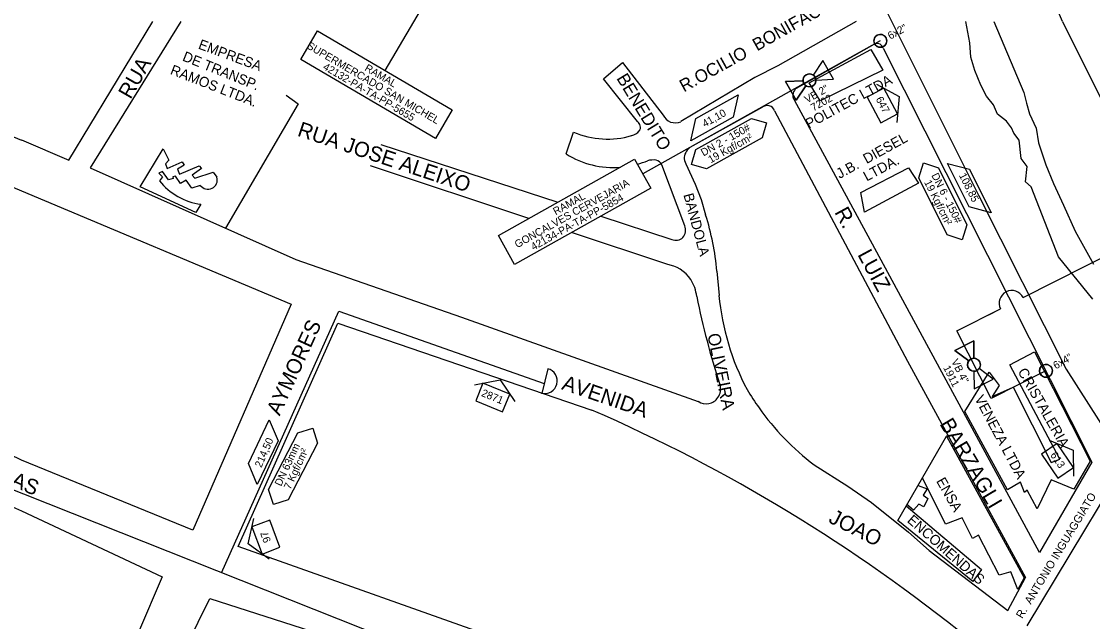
# Model space of a CAD drawing. Extents: x 325709 to 364434, y 7573432 to 7597073.
# Drawn here: x 334481.4 to 334905.7, y 7590264.3 to 7590501.9 of the extents above; entities that cross this region are included whole.
import ezdxf

# ---------------------------------------------------------------- set-up
doc = ezdxf.new("R2010")
doc.units = 0
for name, color, linetype in [('EDIFEXISTENT', 7, 'Continuous'), ('EDIFIDENTIF', 7, 'Continuous'), ('EDIFOBRAEXIS', 7, 'Continuous'), ('FORMATO', 7, 'Continuous'), ('LOGRADOURO', 7, 'Continuous'), ('LOGRADOURO_TEXTO', 7, 'Continuous'), ('NUM_REF', 7, 'Continuous'), ('SIMBOLO', 7, 'Continuous'), ('TEXTO', 7, 'Continuous'), ('TUBO_ACO_GN_2', 7, 'Continuous'), ('TUBO_ACO_GN_4', 7, 'Continuous'), ('TUBO_ACO_GN_6', 7, 'Continuous'), ('TUBO_PEAD_GN_63', 7, 'Continuous'), ('VALVULA_ACO_2', 7, 'Continuous'), ('VALVULA_ACO_4', 7, 'Continuous')]:
    doc.layers.add(name, color=color, linetype=linetype)

# ---------------------------------------------------------------- blocks, each defined once
blk = doc.blocks.new('VALVULA_ACO_2')
at = {"layer": 'VALVULA_ACO_2'}
for points in [[(-1.14, 0.57), (-4.25, 2.13), (-4.25, -2.13), (-1.14, -0.57)], [(-1.14, -0.57), (-4.25, -2.13), (-4.25, 2.13), (-1.14, 0.57)], [(1.14, -0.57), (4.25, -2.13), (4.25, 2.13), (1.14, 0.57)], [(1.14, -0.57), (4.25, -2.13), (4.25, 2.13), (1.14, 0.57)]]:
    blk.add_lwpolyline(points, dxfattribs=at)
blk.add_circle((0, 0), 1.28, dxfattribs=at)
for start, end in [(90, 270), (153.4349, 206.5651), (270, 90), (0, 26.5651), (333.4349, 0)]:
    blk.add_arc((0, 0), 1.28, start, end, dxfattribs=at)
blk = doc.blocks.new('INTERLIGACAO')
at = {"layer": 'SIMBOLO'}
blk.add_circle((0, 0), 1.28, dxfattribs=at)
for start, end in [(0, 180), (180, 0)]:
    blk.add_arc((0, 0), 1.28, start, end, dxfattribs=at)
blk = doc.blocks.new('VALVULA_DN_4')
at = {"layer": 'VALVULA_ACO_4'}
for points in [[(-1.14, 0.57), (-4.25, 2.13), (-4.25, -2.13), (-1.14, -0.57)], [(-1.14, -0.57), (-4.25, -2.13), (-4.25, 2.13), (-1.14, 0.57)], [(1.14, -0.57), (4.25, -2.13), (4.25, 2.13), (1.14, 0.57)], [(1.14, -0.57), (4.25, -2.13), (4.25, 2.13), (1.14, 0.57)]]:
    blk.add_lwpolyline(points, dxfattribs=at)
blk.add_circle((0, 0), 1.28, dxfattribs=at)
for start, end in [(90, 270), (153.4349, 206.5651), (270, 90), (0, 26.5651), (333.4349, 0)]:
    blk.add_arc((0, 0), 1.28, start, end, dxfattribs=at)
blk = doc.blocks.new('NUM_REF')
at = {"layer": 'NUM_REF'}
blk.add_lwpolyline([(-4.3125, 0.9375), (0, 3.75), (4.3125, 0.9375)], dxfattribs=at)
blk.add_lwpolyline([(2.875, -1.875), (2.875, 1.875), (-2.875, 1.875), (-2.875, -1.875)], close=True, dxfattribs=at)

msp = doc.modelspace()

# ---------------------------------------------------------------- linework, layer by layer
at = {"layer": 'EDIFEXISTENT'}
for p, q in [((334797.74, 7590470.52), (334793.37, 7590477.64)), ((334815.28, 7590426.44), (334813.94, 7590434.15))]:
    msp.add_line(p, q, dxfattribs=at)
for points in [[(334793.37, 7590477.64), (334817.9, 7590490.76), (334822.54, 7590482.64), (334797.74, 7590470.52)], [(334813.94, 7590434.15), (334832.82, 7590443.95), (334836.66, 7590437.9), (334815.28, 7590426.44)], [(334872.02, 7590316.44), (334855.1, 7590347.46), (334864.73, 7590363.08), (334868.64, 7590357.81), (334865.88, 7590353.36), (334874.21, 7590357.11), (334889.33, 7590327.22), (334892.71, 7590328.61), (334872.86, 7590365.97), (334882.71, 7590371.12), (334904.65, 7590327.75)], [(334828.48, 7590304.36), (334847.84, 7590337.71), (334878.53, 7590281.63), (334876.02, 7590276.95), (334873.34, 7590284), (334868.67, 7590282.61), (334860.43, 7590298.51), (334858.16, 7590297.18), (334853.98, 7590305.41), (334847.39, 7590302.81), (334838.28, 7590321.24)], [(334904.65, 7590327.75), (334898.23, 7590316.79), (334889.24, 7590320.43), (334883.77, 7590308.89), (334879.82, 7590316.34), (334878.64, 7590315.35), (334877.09, 7590319.54), (334872.02, 7590316.44)], [(334836.54, 7590318.24), (334840.2, 7590316.84), (334838.52, 7590314.3), (334840.41, 7590313.05), (334838.86, 7590309.77), (334836.85, 7590310.79), (334834.76, 7590308.45), (334832.11, 7590310.61)], [(334831.81, 7590310.09), (334861.71, 7590284.89), (334858.22, 7590280.11), (334828.48, 7590304.36)]]:
    msp.add_lwpolyline(points, dxfattribs=at)
at = {"layer": 'EDIFOBRAEXIS'}
for points in [[(334905.73, 7590392.01), (334892.13, 7590408.7), (334881.4, 7590436.44), (334879.14, 7590438.36), (334879.76, 7590444.54), (334877.43, 7590447.58), (334876.62, 7590454.85), (334874.52, 7590457.72), (334873.5, 7590459.72), (334871.63, 7590462.46), (334867.99, 7590465.25), (334866.42, 7590468.89), (334863.64, 7590472.34), (334861.43, 7590476.63), (334859.01, 7590482.52), (334857.46, 7590487.78), (334857.02, 7590493.5), (334855.52, 7590501.91)], [(334866.58, 7590501.91), (334878.4, 7590473.83), (334879.54, 7590469.56), (334880.71, 7590465.28), (334883.38, 7590459.63), (334884.2, 7590453.91), (334887.14, 7590445.14), (334890.18, 7590437.69), (334894.21, 7590429.15), (334898.74, 7590418.9), (334906.04, 7590405.77)], [(334586.32, 7590472.67), (334591.01, 7590469.28), (334562.22, 7590420.07)], [(334552.46, 7590429.55), (334550.43, 7590426.27), (334528.41, 7590436.38), (334537.53, 7590451.49), (334539.76, 7590446.94), (334538.4, 7590445.54), (334539.1, 7590443.69), (334545.01, 7590446.27), (334545.8, 7590445.03), (334543.23, 7590443.44), (334543.98, 7590441.47), (334551.76, 7590444.76), (334552.78, 7590443.68), (334549.07, 7590441.1), (334550.02, 7590439.86), (334557.4, 7590442.22), (334558.85, 7590440.25)], [(334552.24, 7590437.02), (334548.88, 7590435.88), (334546.63, 7590439.06), (334544.36, 7590437.7), (334542.36, 7590440.63), (334541.3, 7590440.34), (334541.53, 7590439.68), (334539.64, 7590439.16), (334537.21, 7590442.49), (334535.82, 7590441.9), (334537.32, 7590440.39), (334536.04, 7590438.79)]]:
    msp.add_lwpolyline(points, dxfattribs=at)
for centre, radius, start, end in [((334555.81, 7590454.71), 25.38, 218.8478, 262.4239), ((334555.25, 7590439.23), 3.74, 216.3582, 15.7514)]:
    msp.add_arc(centre, radius, start, end, dxfattribs=at)
at = {"layer": 'LOGRADOURO'}
for p, q in [((334500.15, 7590446.95), (334533.45, 7590501.91)), ((334544.54, 7590501.91), (334508.64, 7590444)), ((334893.69, 7590501.91), (334974.89, 7590339.21)), ((334788.37, 7590475.51), (334819.22, 7590492.9)), ((334822.71, 7590491.39), (334905.42, 7590327.45)), ((334719.5, 7590485.6), (334735.52, 7590464.83)), ((334884.62, 7590291.65), (334787.55, 7590470.68)), ((334746.25, 7590452.09), (334775.07, 7590468.06)), ((334697.17, 7590449.46), (334700.13, 7590458.05)), ((334481.39, 7590454.97), (334500.15, 7590446.95)), ((334623.79, 7590453.17), (334693.85, 7590430.3)), ((334744.12, 7590421.02), (334735.04, 7590445.19)), ((334682.41, 7590423.91), (334619.6, 7590444.79)), ((334478.03, 7590436.36), (334481.39, 7590434.81)), ((334481.39, 7590434.81), (334588.27, 7590390.03)), ((334710.83, 7590424.76), (334739.02, 7590415.56)), ((334736.98, 7590405.76), (334699.27, 7590418.3)), ((334756.81, 7590403.04), (334757.7, 7590393.46)), ((334588.27, 7590390.03), (334549.27, 7590300.44)), ((334567.2, 7590294.02), (334606.77, 7590382.46)), ((334606.77, 7590382.46), (334707.3, 7590348.05)), ((334481.39, 7590328.24), (334436.84, 7590349.56)), ((334429.09, 7590331.27), (334481.39, 7590308.12)), ((334549.27, 7590300.44), (334481.39, 7590328.24)), ((334905.42, 7590327.45), (334884.62, 7590291.65)), ((334879.76, 7590262.63), (334913.76, 7590319.06)), ((334481.39, 7590308.12), (334537.08, 7590282.06)), ((334537.08, 7590282.06), (334527.77, 7590260.05)), ((334872.14, 7590268.72), (334879.07, 7590281.71)), ((334539.69, 7590240.45), (334555.98, 7590273.42))]:
    msp.add_line(p, q, dxfattribs=at)
for points in [[(334812.09, 7590501.91), (334781.04, 7590484.38), (334771.85, 7590479.69), (334742.6, 7590462.23)], [(334725.38, 7590462.25), (334711.93, 7590479.2), (334719.5, 7590485.6)], [(334779.68, 7590466.47), (334832.39, 7590367.34), (334879.07, 7590281.71)], [(334744.53, 7590445.59), (334748.22, 7590437.42), (334750.58, 7590431.4), (334752.39, 7590425.29)], [(334508.64, 7590444), (334590.14, 7590407.6), (334655.64, 7590384.76), (334749.49, 7590351.5)], [(334795.33, 7590326.38), (334808.69, 7590317.9), (334818.13, 7590311.45), (334832.81, 7590299.68), (334841, 7590292.48), (334872.14, 7590268.72)], [(334796.42, 7590202.77), (334795.38, 7590202.84), (334794.49, 7590203.04), (334793.24, 7590203.59), (334791.92, 7590204.22), (334753.98, 7590221.03), (334705.52, 7590242.04), (334679.61, 7590254.16), (334567.2, 7590294.02)], [(334555.98, 7590273.42), (334647.7, 7590244.05), (334677.14, 7590233.15), (334691.62, 7590226.36), (334692.29, 7590225.7), (334692.72, 7590225.22), (334692.93, 7590224.56)]]:
    msp.add_lwpolyline(points, dxfattribs=at)
for centre, radius, start, end in [((334601.63, 7590380.54), 316.28, 22.5659, 57.1315), ((334773.72, 7591179.9), 781.66, 240.1552, 248.03806), ((334820.36, 7590490.6), 2.56, 62.2385, 116.3143), ((334819.85, 7590490.34), 3.05, 20.2149, 56.137), ((334790.7, 7590472.48), 3.82, 127.6105, 164.0041), ((334790.15, 7590472.63), 3.25, 163.8612, 216.9263), ((334777, 7590464.84), 3.75, 80.7599, 120.9293), ((334776.74, 7590465.6), 3.07, 16.3511, 73.6876), ((334723.96, 7590460.04), 2.63, 326.1398, 57.3116), ((334741.57, 7590468.28), 6.96, 209.6847, 243.6145), ((334740.25, 7590468.82), 7.01, 255.3464, 289.6415), ((334713.47, 7590489.43), 34.1, 246.9622, 286.4092), ((334721.48, 7590462.8), 6.29, 284.9783, 317.7808), ((334715.89, 7590479.21), 35.15, 237.8306, 274.4803), ((334748.39, 7590447.8), 4.45, 142.2278, 209.748), ((334748.57, 7590448.67), 4.14, 124.136, 153.3541), ((334715.89, 7590479.21), 35.15, 285.6639, 292.5469), ((334731.85, 7590437.17), 9.89, 84.3088, 104.49), ((334731.43, 7590443.05), 4.2, 30.5403, 70.486), ((334660.5, 7590395.45), 96.61, 4.5061, 17.9899), ((334739.67, 7590419.31), 4.77, 321.2877, 21.0266), ((334740.56, 7590419.66), 4.38, 249.3877, 310.3527), ((334734.9, 7590391.83), 14.09, 34.4034, 81.5129), ((334731.77, 7590390.81), 17.27, 7.1908, 31.328), ((335033.9, 7590449.34), 290.52, 191.1875, 198.2996), ((334855.69, 7590402.45), 98.41, 185.2452, 208.0619), ((334752.56, 7590356.39), 5.78, 323.588, 17.403), ((334858.98, 7590409.65), 104.81, 210.6876, 215.404), ((334752.65, 7590355.97), 5.47, 234.765, 326.6228), ((334448.71, 7589753.55), 648.31, 50.98908, 66.49232), ((334858.98, 7590409.65), 104.81, 215.404, 232.605)]:
    msp.add_arc(centre, radius, start, end, dxfattribs=at)
at = {"layer": 'SIMBOLO'}
for points in [[(334598.68, 7590498.15), (334652.03, 7590466.9), (334645.4, 7590455.58), (334592.05, 7590486.83)], [(334763.33, 7590464.04), (334746.55, 7590454.66), (334748.49, 7590463.48), (334765.27, 7590472.86)], [(334670.32, 7590417.15), (334724.29, 7590447.33), (334730.69, 7590435.87), (334676.73, 7590405.69)], [(334856.8, 7590428.52), (334848.19, 7590445.7), (334856.91, 7590443.36), (334865.52, 7590426.18)], [(334583.07, 7590335.92), (334574.77, 7590318.58), (334571.27, 7590326.91), (334579.57, 7590344.24)], [(334579.32, 7590316.56), (334590.89, 7590339), (334596.78, 7590340.89), (334596.78, 7590340.89), (334598.67, 7590334.99), (334587.09, 7590312.55), (334581.2, 7590310.67), (334581.2, 7590310.67)]]:
    msp.add_lwpolyline(points, close=True, dxfattribs=at)
for points in [[(334746.81, 7590445.21), (334748.49, 7590451.16), (334770.53, 7590463.49), (334776.48, 7590461.8), (334774.8, 7590455.85), (334752.76, 7590443.53), (334746.81, 7590445.21)], [(334838.74, 7590445.87), (334844.61, 7590443.92), (334855.92, 7590421.35), (334853.97, 7590415.48), (334848.1, 7590417.43), (334836.79, 7590440), (334838.74, 7590445.87)]]:
    msp.add_lwpolyline(points, dxfattribs=at)
at = {"layer": 'TUBO_ACO_GN_2'}
for p, q in [((334700.3, 7590610.44), (334625.36, 7590482.53)), ((334821.6, 7590494.23), (334727.49, 7590441.6))]:
    msp.add_line(p, q, dxfattribs=at)
at = {"layer": 'TUBO_ACO_GN_4'}
for p, q in [((334878.15, 7590392.61), (335012.31, 7590460.29)), ((334864.64, 7590385.79), (334869.22, 7590388.1))]:
    msp.add_line(p, q, dxfattribs=at)
msp.add_lwpolyline([(334887.2, 7590363.57), (334865.44, 7590352.6), (334851.93, 7590379.38), (334869.22, 7590388.1)], dxfattribs=at)
msp.add_arc((334873.68, 7590390.36), 5, 26.7699, 206.7699, dxfattribs=at)
at = {"layer": 'TUBO_ACO_GN_6'}
msp.add_lwpolyline([(334470.2, 7590681.15), (334482.35, 7590673), (334542.78, 7590651.23), (334609.3, 7590639.02), (334683.95, 7590625.06), (334728.27, 7590606.02), (334776.5, 7590571.23), (334811.79, 7590530.63), (334860.49, 7590433.14), (334895.26, 7590364.22), (334935.45, 7590301.18), (334990.33, 7590244.85), (335022.54, 7590222.2), (335129.5, 7590177.7), (335139.99, 7590175.87), (335552.51, 7590149.25), (335567.38, 7590148.97), (335781.87, 7590140.07)], dxfattribs=at)
at = {"layer": 'TUBO_PEAD_GN_63'}
msp.add_line((334689.89, 7590364.36), (334687.46, 7590354.66), dxfattribs=at)
for points in [[(334560.63, 7590283.6), (334607.06, 7590387.21), (334688.43, 7590358.52)], [(334746.83, 7590133.86), (334769.48, 7590200.73), (334376.85, 7590356.52)]]:
    msp.add_lwpolyline(points, dxfattribs=at)
msp.add_arc((334688.61, 7590359.57), 5, 256.6564, 75.1401, dxfattribs=at)

# ---------------------------------------------------------------- block references
at = {"layer": 'FORMATO'}
for p, xscale, yscale, rotation in [((334822.42, 7590468.61), 1.9999999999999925, 1.9999999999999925, -62.00825764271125), ((334668.11, 7590353.02), 1.9999999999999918, 1.9999999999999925, -22.282622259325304), ((334891.76, 7590327.98), 1.9999999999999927, 1.9999999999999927, -55.71422180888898), ((334578.25, 7590297.76), 1.9999999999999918, 1.9999999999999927, 110.69636939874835)]:
    msp.add_blockref('NUM_REF', p, dxfattribs=dict(at, xscale=xscale, yscale=yscale, rotation=rotation))
at = {"layer": 'SIMBOLO'}
for p, xscale, yscale, rotation in [((334821.6, 7590494.23), 1.9999999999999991, 1.9999999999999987, 28.500288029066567), ((334887.2, 7590363.57), 1.9999999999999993, 1.9999999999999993, 29.987245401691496)]:
    msp.add_blockref('INTERLIGACAO', p, dxfattribs=dict(at, xscale=xscale, yscale=yscale, rotation=rotation))
at = {"layer": 'VALVULA_ACO_2', "xscale": 1.9999999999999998, "yscale": 2.0000000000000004, "rotation": 29.413886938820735}
msp.add_blockref('VALVULA_ACO_2', (334793.52, 7590478.56), dxfattribs=at)
at = {"layer": 'VALVULA_ACO_4', "xscale": 1.999999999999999, "yscale": 1.999999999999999, "rotation": -63.230121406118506}
msp.add_blockref('VALVULA_DN_4', (334858.68, 7590365.99), dxfattribs=at)

# ---------------------------------------------------------------- texts
for s, rotation, p in [('6x2"', 28.5003, (334825.54, 7590494.66)), ('VB 2"', 29.4139, (334792.6, 7590469.43)), ('7202', 29.4139, (334795.11, 7590466.25)), ('647', 297.9917, (334819.69, 7590471.18)), ('VB 4"', 296.7699, (334849.61, 7590367.33)), ('6x4"', 29.9872, (334891.12, 7590364.1)), ('1911', 296.7699, (334846.39, 7590364.83)), ('2871', 337.7174, (334663.29, 7590353.69)), ('613', 304.2858, (334888.77, 7590330.24)), ('97', 110.6964, (334580.28, 7590296.18))]:
    msp.add_text(s, height=3, rotation=rotation).set_placement(p)
at = {"layer": 'EDIFIDENTIF'}
for s, rotation, p in [('EMPRESA', 339.7122, (334551.15, 7590491.22)), ('DE TRANSP.', 338.0965, (334544.87, 7590486.51)), ('RAMOS LTDA.', 338.6825, (334540.04, 7590481.18)), ('POLITEC LTDA', 28.5803, (334793.3, 7590459.31)), ('J.B.  DIESEL', 28.9383, (334805.5, 7590439.52)), ('LTDA.', 28.3899, (334816.2, 7590438.5)), ('CRISTALERIA', 299.5387, (334875.89, 7590363.3)), ('VENEZA LTDA', 297.9112, (334858.83, 7590352.64)), ('ENSA', 299.604, (334843.6, 7590319.95)), ('ENCOMENDAS', 318.6787, (334831.94, 7590303.96))]:
    msp.add_text(s, height=4, rotation=rotation, dxfattribs=at).set_placement(p)
at = {"layer": 'LOGRADOURO_TEXTO'}
for s, height, rotation, p in [('BONIFACIO', 5, 29.4139, (334772.77, 7590490.04)), ('R.OCILIO', 5, 28.9918, (334743.8, 7590473.77)), ('RUA', 6, 60.1393, (334524.61, 7590470.82)), ('BENEDITO', 5, 301.4602, (334716.93, 7590479.41)), ('RUA JOSE ALEIXO', 6, 341.6066, (334590.37, 7590456.7)), ('BANDOLA', 4, 284.9841, (334743.57, 7590433.3)), ('R.', 6, 298.4669, (334803.3, 7590426.41)), ('LUIZ', 6, 298.4669, (334812.41, 7590409.63)), ('AYMORES', 6, 65.4045, (334583.66, 7590345.54)), ('OLIVEIRA', 5, 281.417, (334753.08, 7590377.95)), ('AVENIDA', 6, 341.1044, (334695.03, 7590356.35)), ('BARZAGLI', 6, 300.5952, (334844.9, 7590342.61)), ('TUPNAMBAS', 6, 336.5678, (334440.85, 7590333.89)), ('R.  ANTONIO INGUAGGIATO', 3.1715, 58.9327, (334877.81, 7590265.26)), ('JOAO', 6, 333.0579, (334800.73, 7590303.74))]:
    msp.add_text(s, height=height, rotation=rotation, dxfattribs=at).set_placement(p)
at = {"layer": 'TEXTO'}
for s, rotation, p in [('SUPERMERCADO SAN MICHEL', 329.6348, (334594.18, 7590491.45)), ('42132-PA-TA-PP-5655', 329.6348, (334600.54, 7590483.13)), ('RAMAL', 329.6348, (334617.06, 7590482.64)), ('41,10', 29.2171, (334752.07, 7590459.89)), ('DN 2 - 150#', 29.2171, (334751.54, 7590448.43)), ('19 Kgf/cm²', 29.2171, (334754.41, 7590445.68)), ('DN 6 - 150#', 296.6215, (334841.74, 7590441)), ('108,85', 296.6215, (334852.65, 7590441)), ('GONÇALVES CERVEJARIA', 29.2171, (334677.78, 7590412.08)), ('19 Kgf/cm²', 296.6215, (334838.86, 7590438.25)), ('42134-PA-TA-PP-5854', 29.2171, (334684.22, 7590411.14)), ('RAMAL', 29.2171, (334693.01, 7590425.13)), ('214,50', 66.514, (334576.41, 7590324.99)), ('DN 63mm', 64.9985, (334584.24, 7590317.65)), ('7 Kgf/cm²', 65.2347, (334587.91, 7590316.36))]:
    msp.add_text(s, height=3, rotation=rotation, dxfattribs=at).set_placement(p)

doc.saveas('drawing.dxf')
